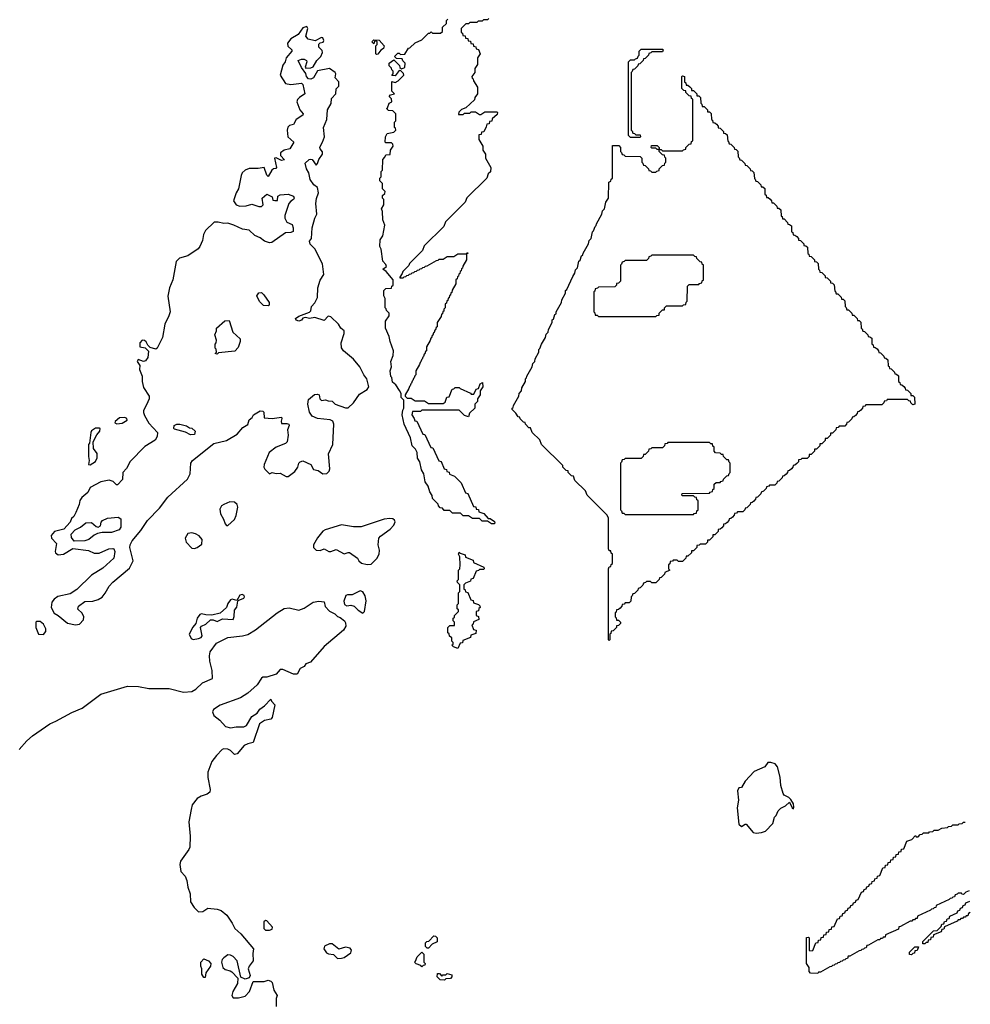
# Model space of a CAD drawing. Extents: x 2106670 to 2323771, y 35271 to 224896.
# Tile 350 of 419: x 2315618 to 2322726, y 125569 to 132930. Entities that reach past the tile are written whole.
import ezdxf

# ---------------------------------------------------------------- set-up
doc = ezdxf.new("R2010")
doc.units = 0

msp = doc.modelspace()

# ---------------------------------------------------------------- linework, layer by layer
at = {"layer": '0CON20XD'}
for points in [[(2319125, 132940), (2319115, 132930), (2319085, 132930), (2319075, 132920), (2319045, 132920), (2319035, 132910), (2318985, 132910), (2318975, 132900), (2318955, 132900), (2318920, 132865), (2318920, 132835), (2318928.3, 132828.3), (2318931.7, 132811.7), (2318948.3, 132808.3), (2318951.7, 132791.7), (2318968.3, 132788.3), (2318971.7, 132771.7), (2318988.3, 132768.3), (2318991.7, 132751.7), (2319008.3, 132748.3), (2319011.7, 132731.7), (2319028.3, 132728.3), (2319031.7, 132711.7), (2319048.3, 132708.3), (2319060, 132675), (2319040, 132645), (2319040, 132595), (2319020, 132565), (2319020, 132535), (2319000, 132505), (2319001.7, 132491.7), (2319008.3, 132488.3), (2319011.7, 132471.7), (2319040, 132425), (2319040, 132375), (2319021.7, 132348.3), (2319018.3, 132331.7), (2318955, 132270), (2318921.7, 132258.3), (2318901.7, 132238.3), (2318900, 132220), (2318935, 132220), (2318945, 132230), (2318985, 132230), (2318995, 132240), (2319025, 132240), (2319055, 132220), (2319065, 132220), (2319095, 132240), (2319185, 132240), (2319190, 132235), (2319188.3, 132221.7), (2319151.7, 132188.3), (2319148.3, 132171.7), (2319131.7, 132168.3), (2319128.3, 132151.7), (2319111.7, 132148.3), (2319105, 132130), (2319088.3, 132091.7), (2319071.7, 132088.3), (2319068.3, 132071.7), (2319051.7, 132068.3), (2319050, 132035), (2319080, 131985), (2319080, 131955), (2319100, 131925), (2319100, 131895), (2319140, 131825), (2319138.3, 131791.7), (2319121.7, 131778.3), (2319110, 131745), (2318961.7, 131598.3), (2318950, 131565), (2318801.7, 131418.3), (2318790, 131385), (2318641.7, 131238.3), (2318630, 131205), (2318531.7, 131108.3), (2318528.3, 131091.7), (2318481.7, 131048.3), (2318478.3, 131031.7), (2318460, 131005), (2318460, 131000), (2318485, 131000), (2318491.7, 131008.3), (2318505, 131010), (2318511.7, 131018.3), (2318525, 131020), (2318531.7, 131028.3), (2318545, 131030), (2318551.7, 131038.3), (2318565, 131040), (2318571.7, 131048.3), (2318585, 131050), (2318591.7, 131058.3), (2318605, 131060), (2318611.7, 131068.3), (2318625, 131070), (2318631.7, 131078.3), (2318645, 131080), (2318651.7, 131088.3), (2318665, 131090), (2318735, 131130), (2318748.3, 131131.7), (2318755, 131140), (2318785, 131140), (2318815, 131160), (2318865, 131160), (2318895, 131180), (2318960, 131180), (2318961.7, 131188.3), (2318968.3, 131188.3), (2318968.3, 131181.7), (2318960, 131180), (2318960, 131135), (2318931.7, 131088.3), (2318928.3, 131071.7), (2318921.7, 131068.3), (2318918.3, 131051.7), (2318911.7, 131048.3), (2318908.3, 131031.7), (2318901.7, 131028.3), (2318898.3, 131011.7), (2318891.7, 131008.3), (2318888.3, 130991.7), (2318880, 130985), (2318880, 130955), (2318851.7, 130908.3), (2318848.3, 130891.7), (2318841.7, 130888.3), (2318838.3, 130871.7), (2318831.7, 130868.3), (2318828.3, 130851.7), (2318821.7, 130848.3), (2318818.3, 130831.7), (2318811.7, 130828.3), (2318808.3, 130811.7), (2318800, 130805), (2318800, 130775), (2318790, 130765), (2318788.3, 130751.7), (2318781.7, 130748.3), (2318778.3, 130731.7), (2318771.7, 130728.3), (2318768.3, 130711.7), (2318740, 130665), (2318740, 130635), (2318731.7, 130628.3), (2318728.3, 130611.7), (2318721.7, 130608.3), (2318718.3, 130591.7), (2318711.7, 130588.3), (2318708.3, 130571.7), (2318701.7, 130568.3), (2318698.3, 130551.7), (2318691.7, 130548.3), (2318688.3, 130531.7), (2318660, 130485), (2318660, 130455), (2318651.7, 130448.3), (2318648.3, 130431.7), (2318641.7, 130428.3), (2318638.3, 130411.7), (2318631.7, 130408.3), (2318628.3, 130391.7), (2318621.7, 130388.3), (2318618.3, 130371.7), (2318611.7, 130368.3), (2318608.3, 130351.7), (2318580, 130305), (2318580, 130275), (2318571.7, 130268.3), (2318568.3, 130251.7), (2318561.7, 130248.3), (2318558.3, 130231.7), (2318551.7, 130228.3), (2318548.3, 130211.7), (2318541.7, 130208.3), (2318538.3, 130191.7), (2318531.7, 130188.3), (2318528.3, 130171.7), (2318500, 130125), (2318500, 130115), (2318515, 130100), (2318545, 130100), (2318575, 130080), (2318645, 130080), (2318675, 130060), (2318785, 130060), (2318798.3, 130071.7), (2318811.7, 130108.3), (2318828.3, 130111.7), (2318851.7, 130168.3), (2318865, 130170), (2318875, 130180), (2318905, 130180), (2318911.7, 130171.7), (2318988.3, 130138.3), (2318995, 130130), (2319015, 130130), (2319031.7, 130168.3), (2319048.3, 130171.7), (2319061.7, 130208.3), (2319078.3, 130218.3), (2319080, 130185), (2319060, 130155), (2319060, 130125), (2319040, 130095), (2319040, 130075), (2319020, 130055), (2319020, 130025), (2318981.7, 129988.3), (2318975, 129960), (2318945, 129970), (2318905, 130010), (2318625, 130010), (2318615, 130000), (2318555, 130000), (2318550, 129975), (2318568.3, 129948.3), (2318571.7, 129931.7), (2318588.3, 129928.3), (2318631.7, 129831.7), (2318648.3, 129828.3), (2318691.7, 129731.7), (2318708.3, 129728.3), (2318751.7, 129631.7), (2318768.3, 129628.3), (2318791.7, 129571.7), (2318808.3, 129568.3), (2318811.7, 129551.7), (2318828.3, 129548.3), (2318831.7, 129531.7), (2318868.3, 129518.3), (2318918.3, 129468.3), (2318951.7, 129391.7), (2318968.3, 129388.3), (2319011.7, 129291.7), (2319028.3, 129288.3), (2319031.7, 129271.7), (2319048.3, 129268.3), (2319051.7, 129251.7), (2319088.3, 129238.3), (2319121.7, 129201.7), (2319135, 129200), (2319168.3, 129178.3), (2319170, 129165), (2319165, 129160)], [(2316035, 128406.7), (2316065, 128411.2), (2316095, 128442.5), (2316098.8, 128465), (2316085, 128492.5), (2316053.9, 128523.9), (2316057.5, 128545), (2316105, 128580), (2316165, 128583.8), (2316205, 128596.2), (2316235, 128613.3), (2316258.3, 128641.7), (2316286.7, 128695), (2316314.3, 128725.7), (2316440.3, 128829.7), (2316466.7, 128885), (2316441.2, 128985), (2316443.8, 129005), (2316458.8, 129035), (2316525, 129111.2), (2316574.2, 129185), (2316662.4, 129277.6), (2316725, 129360), (2316874, 129495), (2316892.5, 129535), (2316896.7, 129615), (2316910, 129635), (2317069.3, 129760.7), (2317163.6, 129783.6), (2317245, 129832.5), (2317287.6, 129882.4), (2317325, 129904.2), (2317335, 129938), (2317355.8, 129955), (2317365.8, 129975), (2317415, 130006.2), (2317435, 130004.2), (2317444.2, 129995), (2317445, 129954.2), (2317505, 129947.5), (2317575, 129958.1), (2317579.4, 129949.4), (2317572.5, 129927.5), (2317575, 129912), (2317615, 129911.8), (2317630, 129905), (2317633.3, 129895), (2317621.4, 129865), (2317625.8, 129825), (2317617.4, 129775), (2317605, 129760.4), (2317535.4, 129734.5), (2317484.4, 129695.6), (2317446.9, 129605), (2317444.2, 129585), (2317450, 129570), (2317485, 129534.5), (2317505, 129545.7), (2317535, 129536.2), (2317565, 129540), (2317610.8, 129515), (2317625.8, 129514.2), (2317675, 129551.4), (2317696.9, 129585), (2317705.7, 129615), (2317715, 129625.6), (2317735, 129632.7), (2317795, 129604.4), (2317815, 129567.5), (2317850.5, 129560.5), (2317886, 129536), (2317915, 129537.5), (2317932.2, 129555), (2317937.7, 129572.3), (2317928, 129685), (2317959.1, 129755), (2317966.2, 129906.2), (2317958.5, 129928.5), (2317939.6, 129939.6), (2317845, 129947.8), (2317804.4, 129965), (2317784.6, 129995), (2317773.5, 130055), (2317778.8, 130091.2), (2317821.7, 130128.3), (2317845, 130130.6), (2317856.2, 130125), (2317862, 130095), (2317875, 130084.2), (2317905, 130087.5), (2317925, 130079.4), (2317955, 130077.5), (2317976.7, 130056.7), (2318055, 130028.9), (2318075, 130029.2), (2318115, 130066.2), (2318159.7, 130130.3), (2318215, 130165.4), (2318228.1, 130185), (2318213, 130245), (2318190.7, 130275), (2318162.3, 130335), (2318115, 130391.5), (2318039.2, 130455), (2318025, 130477.5), (2318022.9, 130515), (2318044.2, 130585), (2318044.1, 130604.1), (2318020, 130625), (2318002.5, 130655), (2317945, 130707.5), (2317925, 130712.5), (2317895, 130682), (2317825, 130703.3), (2317785, 130696.7), (2317755, 130703.3), (2317735, 130697.5), (2317725, 130683.8), (2317705, 130676.2), (2317685, 130682.5), (2317680, 130695), (2317705, 130713.3), (2317785, 130743.3), (2317796, 130754), (2317801.2, 130785), (2317825.7, 130814.3), (2317845.7, 130854.3), (2317846.2, 130925), (2317865, 130982.5), (2317891.2, 131025), (2317883.5, 131105), (2317825, 131216.2), (2317791.3, 131251.3), (2317784.2, 131275), (2317800, 131295), (2317804.3, 131375), (2317824.4, 131445), (2317840, 131475), (2317833.5, 131556.5), (2317837.3, 131592.7), (2317853.3, 131635), (2317845.7, 131675), (2317816.7, 131695), (2317790, 131735), (2317780, 131785), (2317762.5, 131815), (2317752, 131858), (2317783.8, 131885), (2317795, 131887.1), (2317805, 131883.8), (2317835, 131842), (2317845, 131854.2), (2317854.5, 131885.5), (2317881.5, 131925), (2317882.2, 131942.2), (2317864.5, 131965), (2317861.8, 131978.2), (2317883.3, 132015), (2317896, 132054), (2317890.8, 132125), (2317915.4, 132184.7), (2317920, 132255), (2317946.4, 132303.6), (2317948.7, 132341.3), (2317981.9, 132375), (2317985, 132412.5), (2318005, 132433.3), (2318005.5, 132455), (2318003.8, 132465), (2317977.5, 132495), (2317982.5, 132525), (2317976.7, 132535), (2317935, 132566.2), (2317845, 132547.5), (2317815.5, 132494.4), (2317795, 132485.8), (2317778.8, 132488.8), (2317763.3, 132505), (2317757.7, 132527.7), (2317725, 132572.5), (2317700, 132625), (2317724.5, 132635.6), (2317745, 132634.4), (2317762, 132625), (2317765.8, 132614.2), (2317753.3, 132575), (2317758.3, 132568.3), (2317795, 132570), (2317813, 132577), (2317840.8, 132625), (2317868.8, 132655), (2317882, 132685), (2317878.8, 132698.8), (2317854.3, 132724.3), (2317854.2, 132745.8), (2317864, 132756), (2317887.1, 132762.9), (2317892, 132775), (2317885, 132793.3), (2317876, 132796), (2317827.1, 132772.9), (2317774.4, 132784.4), (2317757.7, 132807.7), (2317772, 132865), (2317765, 132880), (2317735, 132868), (2317700, 132820), (2317645, 132787.5), (2317620.6, 132755), (2317623.2, 132733.2), (2317652.5, 132705), (2317652.5, 132695), (2317610, 132645), (2317602.5, 132615), (2317585, 132590), (2317566.7, 132515), (2317605, 132453.3), (2317645, 132446.2), (2317725, 132456.2), (2317736.1, 132446.1), (2317750, 132375), (2317710.4, 132349.5), (2317695, 132332.5), (2317690, 132315), (2317713.1, 132255), (2317738, 132225), (2317736, 132215), (2317684.2, 132185), (2317665, 132146), (2317635, 132138.8), (2317624.3, 132125.7), (2317617.5, 132105), (2317624, 132054), (2317667.5, 132015), (2317638.8, 131965), (2317595, 131954.6), (2317568.9, 131935), (2317569.2, 131915), (2317598.3, 131881.7), (2317575, 131877.5), (2317535, 131896.7), (2317523.3, 131895), (2317537.5, 131825), (2317532.5, 131817.5), (2317515.8, 131814.2), (2317502.5, 131805), (2317475, 131756.7), (2317465, 131766.7), (2317445, 131826.2), (2317402.3, 131817.7), (2317335, 131818), (2317304.2, 131805.8), (2317282.5, 131785), (2317273.6, 131766.4), (2317253.8, 131665), (2317236.7, 131635), (2317217.5, 131575), (2317237, 131547), (2317265, 131536.7), (2317310.7, 131539.3), (2317355, 131551.2), (2317405, 131533.3), (2317425, 131533.3), (2317438.8, 131545), (2317431.9, 131595), (2317465, 131625.6), (2317505.4, 131605.4), (2317511.9, 131581.9), (2317525, 131577.1), (2317545, 131578.8), (2317548.7, 131611.3), (2317565, 131620.5), (2317625, 131625.6), (2317665, 131610), (2317670, 131595), (2317666.2, 131585), (2317645, 131572.5), (2317631.1, 131555), (2317600, 131465), (2317600, 131445), (2317615, 131417.5), (2317655, 131400), (2317662.9, 131375), (2317662.3, 131347.7), (2317645, 131338), (2317605, 131336.7), (2317503.3, 131265), (2317485, 131261.9), (2317447.5, 131275), (2317415, 131298.8), (2317375.9, 131315.9), (2317335, 131356.7), (2317283.6, 131363.6), (2317220, 131395), (2317175, 131410), (2317145, 131406.7), (2317103, 131417), (2317073, 131417), (2317006.7, 131355), (2316993.3, 131325), (2316985, 131280), (2316966.1, 131233.9), (2316953, 131217), (2316876.1, 131163.9), (2316813, 131147), (2316788.3, 131121.7), (2316762, 130985), (2316738.8, 130925), (2316726.4, 130863.6), (2316742.5, 130745), (2316734, 130715), (2316702.5, 130655), (2316685.9, 130554.1), (2316646.1, 130473.9), (2316635, 130467.5), (2316595, 130480), (2316577, 130497), (2316565, 130522.5), (2316551.7, 130531.7), (2316535, 130534), (2316516, 130515), (2316517.5, 130485), (2316557, 130477), (2316581.7, 130451.7), (2316577.5, 130405), (2316559.3, 130380.7), (2316543.6, 130373.6), (2316505, 130390.8), (2316496, 130375), (2316517.5, 130345), (2316513.9, 130313.9), (2316533.3, 130265), (2316533.8, 130225), (2316545, 130180), (2316586.7, 130115), (2316586.2, 130095), (2316575.8, 130074.2), (2316543.8, 130005), (2316543.9, 129993.9), (2316550.4, 129970.5), (2316582.7, 129912.7), (2316647.5, 129845), (2316646.2, 129815), (2316632.3, 129787.7), (2316555, 129738.8), (2316445, 129626.7), (2316416.1, 129573.9), (2316390, 129545), (2316387, 129493), (2316348.3, 129451.7), (2316341.7, 129451.7), (2316318.3, 129478.3), (2316287, 129487), (2316224.1, 129475.9), (2316146.1, 129433.9), (2316127.5, 129395), (2316082.3, 129357.7), (2316066.7, 129335), (2316062.5, 129305), (2316037.5, 129245), (2316023, 129217), (2316005, 129200), (2315996.4, 129173.6), (2315948.3, 129121.7), (2315877.5, 129105), (2315853.3, 129075), (2315856.7, 129055), (2315892.5, 129015), (2315883.3, 128955), (2315886.7, 128945), (2315905, 128930), (2315945, 128934.3), (2316015, 128976.2), (2316131.7, 128961.7), (2316175, 128942.5), (2316212, 128942), (2316285, 128973.8), (2316315, 128977.5), (2316323, 128973), (2316330, 128955), (2316323.3, 128905), (2316240.3, 128829.7), (2316155, 128777.5), (2316045, 128670), (2315995, 128638), (2315903.2, 128616.8), (2315875, 128598), (2315858, 128575), (2315853.3, 128535), (2315875, 128492.5), (2315905.7, 128475.7), (2315975, 128417.5), (2316035, 128406.7)], [(2319165, 129160), (2319145, 129160), (2319115, 129180), (2319075, 129180), (2319055, 129200), (2319005, 129200), (2318975, 129220), (2318935, 129220), (2318915, 129240), (2318855, 129240), (2318835, 129260), (2318791.7, 129261.7), (2318778.3, 129278.3), (2318761.7, 129281.7), (2318750, 129295), (2318748.3, 129308.3), (2318705, 129350), (2318701.7, 129371.7), (2318685, 129400), (2318672.5, 129442.5), (2318650, 129475), (2318640, 129535), (2318622.5, 129565), (2318610, 129625), (2318593, 129653), (2318590, 129695), (2318578.3, 129718.3), (2318552.5, 129745), (2318540, 129805), (2318493.8, 129905), (2318477.5, 129975), (2318481.7, 130011.7), (2318490, 130025), (2318490, 130085), (2318470, 130105), (2318470, 130135), (2318458.3, 130158.3), (2318430, 130200), (2318405, 130220), (2318400, 130255), (2318393.6, 130263.6), (2318387.5, 130305), (2318397.5, 130335), (2318393.8, 130375), (2318411.7, 130418.3), (2318412.5, 130455), (2318387.5, 130525), (2318381.7, 130561.7), (2318352.5, 130625), (2318352.5, 130675), (2318380, 130715), (2318380, 130735), (2318360, 130755), (2318358.3, 130768.3), (2318350, 130775), (2318350, 130845), (2318340, 130865), (2318340, 130905), (2318355, 130920), (2318398.3, 130921.7), (2318401.7, 130938.3), (2318410, 130945), (2318410, 130985), (2318358.3, 131048.3), (2318332.5, 131065), (2318360, 131085), (2318355, 131100), (2318332.5, 131125), (2318320, 131215), (2318310, 131235), (2318312.5, 131285), (2318332.5, 131315), (2318347.5, 131395), (2318333.3, 131435), (2318330, 131495), (2318322.5, 131515), (2318340, 131545), (2318340, 131585), (2318330, 131595), (2318330, 131615), (2318348.3, 131631.7), (2318350, 131645), (2318330, 131665), (2318330, 131705), (2318310, 131725), (2318310, 131745), (2318320, 131755), (2318320, 131795), (2318330, 131805), (2318332.5, 131885), (2318348.3, 131901.7), (2318355, 131920), (2318388.3, 131921.7), (2318390, 131955), (2318410, 131985), (2318408.3, 131998.3), (2318398.3, 132008.3), (2318355, 132010), (2318350, 132015), (2318352.5, 132055), (2318365, 132080), (2318415, 132090), (2318430, 132105), (2318428.3, 132118.3), (2318420, 132125), (2318420, 132165), (2318430, 132175), (2318430, 132225), (2318408.3, 132248.3), (2318375, 132250), (2318360, 132265), (2318368.3, 132271.7), (2318380, 132305), (2318400, 132315), (2318398.3, 132338.3), (2318380, 132355), (2318391.7, 132368.3), (2318420, 132375), (2318400, 132395), (2318401.7, 132468.3), (2318425, 132460), (2318448.3, 132471.7), (2318490, 132515), (2318488.3, 132528.3), (2318468.3, 132548.3), (2318455, 132550), (2318425, 132510), (2318401.7, 132511.7), (2318410, 132525), (2318410, 132545), (2318400, 132555), (2318398.3, 132568.3), (2318380, 132585), (2318380, 132605), (2318415, 132630), (2318458.3, 132588.3), (2318461.7, 132571.7), (2318471.7, 132561.7), (2318498.3, 132571.7), (2318500, 132605), (2318481.7, 132621.7), (2318478.3, 132638.3), (2318435, 132640), (2318420, 132655), (2318445, 132680), (2318455, 132680), (2318465, 132670), (2318498.3, 132671.7), (2318525, 132717.5), (2318535, 132720), (2318575, 132757.5), (2318625, 132780), (2318675, 132830), (2318685, 132830), (2318695, 132840), (2318705, 132830), (2318765, 132830), (2318778.3, 132841.7), (2318780, 132875), (2318808.3, 132901.7), (2318810, 132925), (2318820, 132935)], [(2318285, 132670), (2318280, 132675), (2318280, 132735), (2318290, 132745), (2318290, 132765), (2318285, 132770), (2318271.7, 132768.3), (2318265, 132750), (2318250, 132765), (2318265, 132780), (2318305, 132777.5), (2318343.3, 132735), (2318337.5, 132715), (2318317.5, 132702.5), (2318295, 132672.5), (2318285, 132670)], [(2320255, 132050), (2320185, 132050), (2320170, 132065), (2320170, 132615), (2320185, 132630), (2320215, 132630), (2320221.7, 132638.3), (2320238.3, 132641.7), (2320241.7, 132658.3), (2320250, 132665), (2320250, 132695), (2320265, 132710), (2320425, 132710), (2320430, 132705), (2320425, 132690), (2320345, 132690), (2320338.3, 132681.7), (2320321.7, 132678.3), (2320320, 132665), (2320308.3, 132651.7), (2320295, 132640), (2320281.7, 132638.3), (2320280, 132625), (2320268.3, 132611.7), (2320255, 132600), (2320241.7, 132598.3), (2320240, 132585), (2320215, 132560), (2320201.7, 132558.3), (2320198.3, 132541.7), (2320190, 132535), (2320190, 132105), (2320198.3, 132098.3), (2320201.7, 132081.7), (2320215, 132080), (2320225, 132070), (2320258.3, 132068.3), (2320260, 132055), (2320255, 132050)], [(2320025, 128290), (2320020, 128295), (2320020, 128825), (2320025, 128840), (2320038.3, 128841.7), (2320041.7, 128858.3), (2320050, 128865), (2320050, 128935), (2320041.7, 128941.7), (2320038.3, 128958.3), (2320025, 128960), (2320020, 128975), (2320020, 129205), (2320008.3, 129228.3), (2319860, 129375), (2319848.3, 129408.3), (2319770, 129485), (2319758.3, 129518.3), (2319745, 129520), (2319720, 129545), (2319718.3, 129558.3), (2319705, 129560), (2319680, 129585), (2319678.3, 129598.3), (2319520, 129755), (2319508.3, 129788.3), (2319450, 129845), (2319438.3, 129878.3), (2319425, 129880), (2319400, 129905), (2319398.3, 129918.3), (2319385, 129920), (2319360, 129945), (2319358.3, 129958.3), (2319345, 129960), (2319328.3, 129988.3), (2319300, 130015), (2319300, 130025), (2319308.3, 130031.7), (2319310, 130045), (2319350, 130115), (2319352.5, 130135), (2319370, 130155), (2319373, 130177), (2319400, 130225), (2319400, 130245), (2319408.3, 130251.7), (2319410, 130265), (2319450, 130335), (2319455, 130360), (2319470, 130375), (2319472.5, 130395), (2319500, 130445), (2319500, 130465), (2319508.3, 130471.7), (2319520, 130505), (2319550, 130555), (2319555, 130580), (2319570, 130595), (2319572.5, 130615), (2319600, 130665), (2319600, 130685), (2319608.3, 130691.7), (2319620, 130725), (2319628.3, 130731.7), (2319630, 130745), (2319670, 130815), (2319672.5, 130835), (2319700, 130885), (2319700, 130905), (2319708.3, 130911.7), (2319755, 131010), (2319770, 131035), (2319775, 131060), (2319790, 131075), (2319800, 131125), (2319808.3, 131131.7), (2319820, 131165), (2319828.3, 131171.7), (2319830, 131185), (2319870, 131255), (2319875, 131280), (2319890, 131295), (2319900, 131345), (2319908.3, 131351.7), (2319920, 131385), (2319928.3, 131391.7), (2319930, 131405), (2319970, 131475), (2319975, 131500), (2319990, 131515), (2320000, 131565), (2320020, 131595), (2320022.5, 131715), (2320038.3, 131721.7), (2320041.7, 131738.3), (2320050, 131745), (2320051.7, 131988.3), (2320098.3, 131988.3), (2320110, 131975), (2320110, 131945), (2320118.3, 131938.3), (2320121.7, 131921.7), (2320135, 131920), (2320145, 131910), (2320258.3, 131908.3), (2320270, 131895), (2320270, 131865), (2320278.3, 131858.3), (2320281.7, 131841.7), (2320295, 131840), (2320308.3, 131828.3), (2320320, 131815), (2320321.7, 131801.7), (2320335, 131800), (2320345, 131790), (2320375, 131790), (2320381.7, 131798.3), (2320398.3, 131801.7), (2320400, 131815), (2320425, 131840), (2320438.3, 131841.7), (2320441.7, 131858.3), (2320450, 131865), (2320450, 131895), (2320441.7, 131901.7), (2320438.3, 131918.3), (2320425, 131920), (2320400, 131945), (2320400, 131960), (2320385, 131960), (2320375, 131970), (2320345, 131970), (2320340, 131975), (2320341.7, 131988.3), (2320385, 131990), (2320400, 131975), (2320400, 131960), (2320415, 131960), (2320425, 131950), (2320575, 131950), (2320581.7, 131958.3), (2320598.3, 131961.7), (2320600, 131975), (2320625, 132000), (2320638.3, 132001.7), (2320641.7, 132018.3), (2320650, 132025), (2320650, 132335), (2320641.7, 132341.7), (2320638.3, 132358.3), (2320625, 132360), (2320600, 132385), (2320598.3, 132398.3), (2320585, 132400), (2320570, 132415), (2320570, 132505), (2320575, 132510), (2320590, 132505), (2320590, 132465), (2320598.3, 132458.3), (2320601.7, 132441.7), (2320615, 132440), (2320628.3, 132428.3), (2320640, 132415), (2320641.7, 132401.7), (2320655, 132400), (2320680, 132375), (2320681.7, 132361.7), (2320695, 132360), (2320708.3, 132348.3), (2320710, 132305), (2320718.3, 132298.3), (2320721.7, 132281.7), (2320735, 132280), (2320760, 132255), (2320761.7, 132241.7), (2320775, 132240), (2320788.3, 132228.3), (2320790, 132185), (2320798.3, 132178.3), (2320801.7, 132161.7), (2320815, 132160), (2320828.3, 132148.3), (2320840, 132135), (2320841.7, 132121.7), (2320855, 132120), (2320880, 132095), (2320881.7, 132081.7), (2320895, 132080), (2320908.3, 132068.3), (2320911.7, 132021.7), (2320918.3, 132018.3), (2320921.7, 132001.7), (2320935, 132000), (2320960, 131975), (2320961.7, 131961.7), (2320975, 131960), (2320988.3, 131948.3), (2320990, 131905), (2320998.3, 131898.3), (2321001.7, 131881.7), (2321015, 131880), (2321028.3, 131868.3), (2321040, 131855), (2321041.7, 131841.7), (2321055, 131840), (2321080, 131815), (2321081.7, 131801.7), (2321095, 131800), (2321108.3, 131788.3), (2321111.7, 131741.7), (2321118.3, 131738.3), (2321121.7, 131721.7), (2321135, 131720), (2321160, 131695), (2321161.7, 131681.7), (2321175, 131680), (2321188.3, 131668.3), (2321190, 131625), (2321198.3, 131618.3), (2321201.7, 131601.7), (2321215, 131600), (2321228.3, 131588.3), (2321240, 131575), (2321241.7, 131561.7), (2321255, 131560), (2321280, 131535), (2321281.7, 131521.7), (2321295, 131520), (2321308.3, 131508.3), (2321311.7, 131461.7), (2321318.3, 131458.3), (2321321.7, 131441.7), (2321335, 131440), (2321360, 131415), (2321361.7, 131401.7), (2321375, 131400), (2321388.3, 131388.3), (2321390, 131345), (2321398.3, 131338.3), (2321401.7, 131321.7), (2321415, 131320), (2321428.3, 131308.3), (2321440, 131295), (2321441.7, 131281.7), (2321455, 131280), (2321480, 131255), (2321481.7, 131241.7), (2321495, 131240), (2321508.3, 131228.3), (2321511.7, 131181.7), (2321518.3, 131178.3), (2321521.7, 131161.7), (2321535, 131160), (2321560, 131135), (2321561.7, 131121.7), (2321575, 131120), (2321588.3, 131108.3), (2321590, 131065), (2321598.3, 131058.3), (2321601.7, 131041.7), (2321615, 131040), (2321628.3, 131028.3), (2321640, 131015), (2321641.7, 131001.7), (2321655, 131000), (2321680, 130975), (2321681.7, 130961.7), (2321695, 130960), (2321708.3, 130948.3), (2321711.7, 130901.7), (2321718.3, 130898.3), (2321721.7, 130881.7), (2321735, 130880), (2321760, 130855), (2321761.7, 130841.7), (2321775, 130840), (2321788.3, 130828.3), (2321790, 130785), (2321798.3, 130778.3), (2321801.7, 130761.7), (2321815, 130760), (2321828.3, 130748.3), (2321840, 130735), (2321841.7, 130721.7), (2321855, 130720), (2321880, 130695), (2321881.7, 130681.7), (2321895, 130680), (2321908.3, 130668.3), (2321910, 130625), (2321918.3, 130618.3), (2321921.7, 130601.7), (2321935, 130600), (2321960, 130575), (2321961.7, 130561.7), (2321975, 130560), (2321988.3, 130548.3), (2321990, 130505), (2321998.3, 130498.3), (2322001.7, 130481.7), (2322015, 130480), (2322028.3, 130468.3), (2322040, 130455), (2322041.7, 130441.7), (2322055, 130440), (2322080, 130415), (2322081.7, 130401.7), (2322095, 130400), (2322108.3, 130388.3), (2322111.7, 130341.7), (2322118.3, 130338.3), (2322121.7, 130321.7), (2322135, 130320), (2322160, 130295), (2322161.7, 130281.7), (2322175, 130280), (2322188.3, 130268.3), (2322190, 130225), (2322198.3, 130218.3), (2322201.7, 130201.7), (2322215, 130200), (2322228.3, 130188.3), (2322240, 130175), (2322241.7, 130161.7), (2322255, 130160), (2322280, 130135), (2322281.7, 130121.7), (2322295, 130120), (2322308.3, 130108.3), (2322310, 130055), (2322295, 130050), (2322280, 130065), (2322278.3, 130078.3), (2322265, 130080), (2322255, 130090), (2322105, 130090), (2322098.3, 130081.7), (2322081.7, 130078.3), (2322080, 130065), (2322065, 130050), (2321945, 130050), (2321938.3, 130041.7), (2321921.7, 130038.3), (2321920, 130025), (2321908.3, 130011.7), (2321895, 130000), (2321881.7, 129998.3), (2321880, 129985), (2321868.3, 129971.7), (2321855, 129960), (2321841.7, 129958.3), (2321840, 129945), (2321815, 129920), (2321801.7, 129918.3), (2321800, 129905), (2321788.3, 129891.7), (2321745, 129890), (2321738.3, 129881.7), (2321721.7, 129878.3), (2321720, 129865), (2321708.3, 129851.7), (2321695, 129840), (2321681.7, 129838.3), (2321680, 129825), (2321668.3, 129811.7), (2321655, 129800), (2321641.7, 129798.3), (2321640, 129785), (2321628.3, 129771.7), (2321615, 129760), (2321601.7, 129758.3), (2321600, 129745), (2321588.3, 129731.7), (2321575, 129720), (2321561.7, 129718.3), (2321560, 129705), (2321535, 129680), (2321521.7, 129678.3), (2321520, 129665), (2321505, 129650), (2321465, 129650), (2321458.3, 129641.7), (2321441.7, 129638.3), (2321440, 129625), (2321428.3, 129611.7), (2321415, 129600), (2321401.7, 129598.3), (2321400, 129585), (2321388.3, 129571.7), (2321375, 129560), (2321361.7, 129558.3), (2321360, 129545), (2321348.3, 129531.7), (2321335, 129520), (2321321.7, 129518.3), (2321320, 129505), (2321295, 129480), (2321281.7, 129478.3), (2321280, 129465), (2321265, 129450), (2321225, 129450), (2321218.3, 129441.7), (2321201.7, 129438.3), (2321200, 129425), (2321180, 129405)], [(2320375, 130710), (2320381.7, 130718.3), (2320398.3, 130721.7), (2320400, 130735), (2320425, 130760), (2320438.3, 130761.7), (2320440, 130775), (2320455, 130790), (2320575, 130790), (2320581.7, 130798.3), (2320598.3, 130801.7), (2320601.7, 130818.3), (2320610, 130825), (2320611.7, 130938.3), (2320625, 130950), (2320695, 130950), (2320701.7, 130958.3), (2320718.3, 130961.7), (2320721.7, 130978.3), (2320730, 130985), (2320730, 131095), (2320721.7, 131101.7), (2320718.3, 131118.3), (2320705, 131120), (2320680, 131145), (2320678.3, 131158.3), (2320665, 131160), (2320655, 131170), (2320345, 131170), (2320338.3, 131161.7), (2320321.7, 131158.3), (2320320, 131145), (2320305, 131130), (2320145, 131130), (2320138.3, 131121.7), (2320121.7, 131118.3), (2320118.3, 131101.7), (2320110, 131095), (2320110, 130975), (2320095, 130960), (2320081.7, 130958.3), (2320080, 130945), (2320068.3, 130931.7), (2319945, 130930), (2319938.3, 130921.7), (2319921.7, 130918.3), (2319918.3, 130901.7), (2319910, 130895), (2319910, 130745), (2319918.3, 130738.3), (2319921.7, 130721.7), (2319935, 130720), (2319945, 130710), (2320375, 130710)], [(2317475, 130790), (2317442.1, 130792.1), (2317412.4, 130822.4), (2317391.5, 130865), (2317405, 130888.6), (2317425, 130890), (2317444.3, 130874.3), (2317482.5, 130815), (2317484, 130796), (2317475, 130790)], [(2317095, 130430), (2317080, 130435), (2317090, 130445), (2317087, 130467), (2317080, 130475), (2317080, 130505), (2317087, 130513), (2317090, 130535), (2317077.5, 130575), (2317090, 130605), (2317090, 130625), (2317151.7, 130678.3), (2317185, 130680), (2317212.5, 130595), (2317267.5, 130545), (2317267.5, 130525), (2317251.7, 130478.3), (2317227, 130453), (2317105, 130440), (2317095, 130430)], [(2316345, 129907.5), (2316385, 129913.3), (2316422.5, 129935), (2316419.3, 129949.3), (2316405, 129956.2), (2316365, 129953.3), (2316332.5, 129925), (2316330, 129915), (2316345, 129907.5)], [(2316145, 129602.5), (2316183.9, 129626.1), (2316198.6, 129655), (2316197.9, 129687.9), (2316170, 129725), (2316167.5, 129775), (2316193.8, 129826.2), (2316217.5, 129855), (2316220, 129875), (2316215, 129877.5), (2316185, 129876.7), (2316155, 129857.5), (2316150, 129845), (2316140, 129765), (2316133.3, 129755), (2316132, 129665), (2316137.5, 129635), (2316132.5, 129605), (2316145, 129602.5)], [(2316895, 129827.5), (2316857, 129847), (2316775, 129870), (2316770, 129875), (2316772.5, 129895), (2316793.6, 129906.4), (2316815, 129906.7), (2316865, 129892.5), (2316888.3, 129878.3), (2316905, 129877.5), (2316930, 129855), (2316925, 129830), (2316895, 129827.5)], [(2320655, 129230), (2320661.7, 129238.3), (2320678.3, 129241.7), (2320681.7, 129258.3), (2320690, 129265), (2320690, 129335), (2320681.7, 129341.7), (2320678.3, 129358.3), (2320665, 129360), (2320655, 129370), (2320575, 129370), (2320570, 129375), (2320571.7, 129388.3), (2320775, 129390), (2320781.7, 129398.3), (2320798.3, 129401.7), (2320801.7, 129418.3), (2320810, 129425), (2320811.7, 129458.3), (2320825, 129470), (2320855, 129470), (2320861.7, 129478.3), (2320878.3, 129481.7), (2320880, 129495), (2320905, 129520), (2320918.3, 129521.7), (2320921.7, 129538.3), (2320930, 129545), (2320930, 129615), (2320921.7, 129621.7), (2320918.3, 129638.3), (2320905, 129640), (2320891.7, 129651.7), (2320880, 129665), (2320878.3, 129678.3), (2320865, 129680), (2320855, 129690), (2320821.7, 129691.7), (2320810, 129705), (2320810, 129735), (2320801.7, 129741.7), (2320798.3, 129758.3), (2320785, 129760), (2320775, 129770), (2320465, 129770), (2320458.3, 129761.7), (2320441.7, 129758.3), (2320440, 129745), (2320425, 129730), (2320345, 129730), (2320338.3, 129721.7), (2320321.7, 129718.3), (2320320, 129705), (2320295, 129680), (2320281.7, 129678.3), (2320280, 129665), (2320265, 129650), (2320145, 129650), (2320138.3, 129641.7), (2320121.7, 129638.3), (2320118.3, 129621.7), (2320110, 129615), (2320110, 129265), (2320118.3, 129258.3), (2320121.7, 129241.7), (2320135, 129240), (2320145, 129230), (2320655, 129230)], [(2321180, 129405), (2321161.7, 129398.3), (2321160, 129385), (2321148.3, 129371.7), (2321135, 129360), (2321121.7, 129358.3), (2321120, 129345), (2321108.3, 129331.7), (2321095, 129320), (2321081.7, 129318.3), (2321080, 129305), (2321055, 129280), (2321041.7, 129278.3), (2321040, 129265), (2321025, 129250), (2320985, 129250), (2320978.3, 129241.7), (2320961.7, 129238.3), (2320960, 129225), (2320948.3, 129211.7), (2320935, 129200), (2320921.7, 129198.3), (2320920, 129185), (2320908.3, 129171.7), (2320895, 129160), (2320881.7, 129158.3), (2320880, 129145), (2320868.3, 129131.7), (2320855, 129120), (2320841.7, 129118.3), (2320840, 129105), (2320828.3, 129091.7), (2320815, 129080), (2320801.7, 129078.3), (2320800, 129065), (2320775, 129040), (2320761.7, 129038.3), (2320760, 129025), (2320745, 129010), (2320705, 129010), (2320698.3, 129001.7), (2320681.7, 128998.3), (2320680, 128985), (2320668.3, 128971.7), (2320655, 128960), (2320641.7, 128958.3), (2320640, 128945), (2320615, 128920), (2320601.7, 128918.3), (2320600, 128905), (2320575, 128880), (2320545, 128880), (2320535, 128890), (2320505, 128890), (2320498.3, 128881.7), (2320481.7, 128878.3), (2320478.3, 128861.7), (2320470, 128855), (2320470, 128825), (2320480, 128815), (2320441.7, 128798.3), (2320440, 128785), (2320415, 128760), (2320401.7, 128758.3), (2320400, 128745), (2320375, 128720), (2320345, 128720), (2320335, 128730), (2320305, 128730), (2320298.3, 128721.7), (2320281.7, 128718.3), (2320278.3, 128701.7), (2320258.3, 128681.7), (2320241.7, 128678.3), (2320240, 128665), (2320215, 128640), (2320201.7, 128638.3), (2320198.3, 128621.7), (2320190, 128615), (2320188.3, 128581.7), (2320175, 128570), (2320145, 128570), (2320138.3, 128561.7), (2320121.7, 128558.3), (2320120, 128545), (2320108.3, 128531.7), (2320095, 128520), (2320081.7, 128518.3), (2320078.3, 128501.7), (2320070, 128495), (2320070, 128465), (2320078.3, 128458.3), (2320081.7, 128441.7), (2320095, 128440), (2320110, 128425), (2320110, 128415), (2320095, 128400), (2320081.7, 128398.3), (2320080, 128385), (2320055, 128360), (2320041.7, 128358.3), (2320038.3, 128341.7), (2320030, 128335), (2320030, 128295), (2320025, 128290)], [(2317175, 129147.5), (2317225, 129193.3), (2317237, 129223), (2317250, 129285), (2317245, 129306.7), (2317225, 129322), (2317190, 129325), (2317145, 129306.7), (2317127.5, 129295), (2317115, 129270), (2317118.8, 129235), (2317143.3, 129195), (2317155, 129160), (2317165, 129147.5), (2317175, 129147.5)], [(2316025, 129032.5), (2316005, 129060), (2316002.5, 129085), (2316033.6, 129116.4), (2316073.6, 129136.4), (2316111.7, 129168.3), (2316155, 129170), (2316190, 129140), (2316205, 129135.8), (2316221.2, 129145), (2316226.4, 129173.6), (2316237.5, 129185), (2316275, 129203.3), (2316355, 129210), (2316375, 129197.5), (2316373.3, 129135), (2316362.5, 129115), (2316305, 129096.7), (2316235, 129096.7), (2316201.2, 129088.8), (2316175, 129076.2), (2316135, 129043.8), (2316105, 129033.8), (2316025, 129032.5)], [(2318215, 128856.9), (2318245, 128858.8), (2318287.3, 128902.7), (2318306.2, 128935), (2318308, 128965), (2318297.5, 129005), (2318304, 129055), (2318315, 129070), (2318387.9, 129122.1), (2318415, 129150), (2318425.9, 129175.9), (2318419.6, 129189.5), (2318407.3, 129197.3), (2318385, 129202), (2318343.2, 129196.8), (2318170.7, 129139.3), (2318115, 129138.2), (2318025, 129152.9), (2317902.6, 129117.4), (2317885, 129105.6), (2317844.1, 129055.9), (2317814.3, 129005), (2317815, 128983.8), (2317835, 128964), (2317865, 128962.9), (2317895, 128974.2), (2317930, 128955), (2317945, 128953.1), (2317985, 128968.5), (2318044.1, 128935.9), (2318075, 128947.8), (2318085, 128945.7), (2318143.8, 128905), (2318155, 128883.8), (2318175, 128867.5), (2318215, 128856.9)], [(2316925, 128976.7), (2316945, 128983.3), (2316980.7, 129009.3), (2316983.3, 129045), (2316960.3, 129070.3), (2316933.3, 129086.7), (2316905, 129094), (2316875, 129088.8), (2316856, 129055), (2316862, 129025), (2316905, 128980), (2316925, 128976.7)], [(2318895, 128230), (2318861.7, 128241.7), (2318850, 128255), (2318858.3, 128261.7), (2318860, 128275), (2318850, 128285), (2318848.3, 128308.3), (2318831.7, 128321.7), (2318828.3, 128338.3), (2318820, 128345), (2318820, 128385), (2318835, 128400), (2318868.3, 128401.7), (2318870, 128425), (2318860, 128435), (2318860, 128455), (2318868.3, 128461.7), (2318870, 128475), (2318900, 128505), (2318898.3, 128518.3), (2318890, 128525), (2318890, 128555), (2318900, 128565), (2318900, 128645), (2318910, 128655), (2318910, 128705), (2318891.7, 128721.7), (2318890, 128735), (2318900, 128745), (2318900, 128815), (2318910, 128825), (2318912.5, 128855), (2318910, 128915), (2318900, 128935), (2318905, 128950), (2318911.7, 128941.7), (2318948.3, 128928.3), (2318951.7, 128911.7), (2319008.3, 128888.3), (2319011.7, 128871.7), (2319088.3, 128838.3), (2319090, 128825), (2319085, 128820), (2319055, 128820), (2319048.3, 128811.7), (2319031.7, 128808.3), (2319008.3, 128751.7), (2318991.7, 128748.3), (2318988.3, 128731.7), (2318951.7, 128718.3), (2318940, 128705), (2318940, 128675), (2318948.3, 128668.3), (2318951.7, 128651.7), (2318968.3, 128648.3), (2318991.7, 128591.7), (2319008.3, 128588.3), (2319011.7, 128571.7), (2319048.3, 128558.3), (2319058.3, 128548.3), (2319060, 128535), (2319051.7, 128528.3), (2319048.3, 128511.7), (2319030, 128505), (2319030, 128475), (2319048.3, 128468.3), (2319050, 128445), (2319011.7, 128428.3), (2319008.3, 128411.7), (2319000, 128405), (2319011.7, 128371.7), (2319030, 128365), (2319028.3, 128341.7), (2318991.7, 128328.3), (2318988.3, 128311.7), (2318931.7, 128288.3), (2318928.3, 128271.7), (2318911.7, 128268.3), (2318895, 128230)], [(2316915, 128295.6), (2316955, 128303.3), (2316975, 128312.3), (2316981.5, 128325), (2316969.2, 128385), (2316976.7, 128395), (2317009.1, 128410.9), (2317045, 128444.2), (2317065, 128444.2), (2317095, 128431.4), (2317135, 128452), (2317213.2, 128446.8), (2317222.4, 128467.6), (2317223.8, 128515), (2317241.7, 128538.3), (2317248.3, 128581.7), (2317251.7, 128588.3), (2317293.3, 128605), (2317300, 128615), (2317297.5, 128625), (2317281.7, 128631.7), (2317265, 128628), (2317242.5, 128587.5), (2317206.8, 128596.8), (2317195, 128592), (2317174.3, 128565), (2317164.2, 128535), (2317116.5, 128493.5), (2317055, 128478.9), (2317010.4, 128480.5), (2316978.6, 128488.6), (2316965, 128482.5), (2316945.5, 128455), (2316934, 128416), (2316912.1, 128387.9), (2316885.7, 128335), (2316900.6, 128305), (2316915, 128295.6)], [(2318185, 128493.3), (2318197.5, 128505), (2318210, 128585), (2318201.7, 128621.7), (2318183.9, 128653.9), (2318165, 128660), (2318105, 128631.2), (2318069.3, 128630.7), (2318057.5, 128625), (2318043, 128583), (2318047, 128557), (2318065, 128547.5), (2318095, 128553.3), (2318120, 128545), (2318150, 128515), (2318185, 128493.3)], [(2315615.4, 127474.6), (2315671.4, 127538.5), (2315715, 127577.1), (2315844.6, 127665.5), (2315888.8, 127685), (2316008.8, 127751.2), (2316086.4, 127783.6), (2316225, 127888.8), (2316425, 127948.1), (2316505.6, 127945.6), (2316585, 127931.1), (2316735, 127930.6), (2316842.1, 127902.1), (2316905, 127907.5), (2316935, 127926), (2316985, 127972.9), (2317060, 128005), (2317057.5, 128065), (2317040, 128135), (2317036.9, 128175), (2317043.1, 128205), (2317090.9, 128269.1), (2317175, 128311.8), (2317285, 128322.9), (2317325, 128333.8), (2317381.5, 128368.5), (2317542.9, 128495), (2317595, 128527.1), (2317633.7, 128533.7), (2317705, 128515.8), (2317745, 128530), (2317812.5, 128575), (2317855, 128583.3), (2317895, 128577.5), (2317903, 128543), (2317935, 128507.5), (2317975, 128487.5), (2317995, 128467.5), (2318015, 128460), (2318045.9, 128435.9), (2318055, 128420), (2318056, 128395), (2318039.2, 128365), (2317895.4, 128244.6), (2317791.9, 128128.1), (2317758.8, 128115), (2317745, 128093.3), (2317715, 128080), (2317692.5, 128037.5), (2317665, 128036.7), (2317585, 128071.5), (2317565, 128071.4), (2317535, 128038), (2317465, 128014.2), (2317435, 128014.4), (2317425, 128007.8), (2317395, 127958), (2317325, 127896), (2317268.7, 127861.3), (2317117.5, 127805), (2317066.4, 127773.6), (2317060, 127755), (2317069.3, 127729.3), (2317115, 127693.3), (2317157.5, 127645), (2317195, 127636.2), (2317237, 127643), (2317295, 127642.5), (2317315, 127652.5), (2317355, 127720), (2317393.3, 127746.7), (2317414.1, 127775.9), (2317449.3, 127800.7), (2317495, 127850), (2317500, 127835), (2317526.7, 127806.7), (2317505.9, 127714.1), (2317495, 127700), (2317448.3, 127691.7), (2317410, 127665), (2317363, 127527), (2317325, 127517.5), (2317297, 127503), (2317245, 127442.5), (2317225, 127437.5), (2317195, 127466.7), (2317175, 127476.7), (2317145, 127480), (2317132.5, 127475), (2317090.4, 127429.5), (2317056, 127385), (2317024.2, 127305), (2317024.2, 127264.2), (2317043.3, 127175), (2317038.8, 127155), (2317019.7, 127140.3), (2316974.4, 127125.6), (2316945, 127108), (2316908.8, 127061.2), (2316899.5, 127025), (2316882.7, 126932.7), (2316894, 126825), (2316890, 126745), (2316883.6, 126726.4), (2316821.7, 126638.3), (2316816, 126615), (2316822.3, 126562.3), (2316855, 126526.7), (2316868.6, 126495), (2316875.7, 126445.7), (2316892, 126395), (2316894.2, 126335), (2316922.1, 126292.1), (2316955, 126260), (2316987, 126263), (2317025, 126286.7), (2317095, 126280), (2317125, 126270), (2317166.7, 126235), (2317207.5, 126175), (2317226, 126135), (2317272, 126095), (2317367.5, 125985), (2317361.2, 125948.8), (2317363.3, 125895), (2317333.3, 125855), (2317326.7, 125835), (2317342.5, 125785), (2317333, 125767), (2317305, 125757.5), (2317271.7, 125771.7), (2317243.6, 125893.6), (2317215, 125927.5), (2317195, 125937.5), (2317175, 125940), (2317143.6, 125916.4), (2317132.5, 125905), (2317126.7, 125885), (2317137.5, 125845), (2317155, 125830), (2317191.7, 125818.3), (2317205, 125812.5), (2317250, 125765), (2317247.5, 125725), (2317211.2, 125665), (2317203.3, 125635), (2317215, 125617.5), (2317253.6, 125616.4), (2317305, 125630), (2317337.5, 125665), (2317365, 125740), (2317445, 125740), (2317475, 125748.8), (2317495, 125743.3), (2317505, 125732.5), (2317517.5, 125675), (2317542.5, 125635), (2317536.4, 125613.6), (2317537, 125553)], [(2315795, 128332.5), (2315812.5, 128355), (2315812.5, 128375), (2315795, 128410), (2315771.7, 128431.7), (2315745, 128430), (2315740, 128425), (2315740, 128385), (2315760, 128335), (2315795, 128332.5)], [(2321125, 126847.5), (2321165, 126852.5), (2321195, 126862.5), (2321249.3, 126920.7), (2321263, 126967), (2321275, 126980), (2321290, 127015), (2321310, 127035), (2321345, 127052.5), (2321375, 127080), (2321395, 127037.5), (2321405, 127030), (2321407.5, 127042.5), (2321405, 127066.7), (2321385, 127100), (2321370, 127115), (2321335, 127132.5), (2321326.1, 127146.1), (2321308.8, 127205), (2321303.6, 127266.4), (2321283.6, 127343.6), (2321266.1, 127366.1), (2321235, 127377.5), (2321213, 127377), (2321190, 127345), (2321109.7, 127310.3), (2321042.2, 127237.8), (2321015, 127190), (2320995, 127186.2), (2320985.8, 127165), (2320992.2, 127095), (2320982.9, 127037.1), (2320995.8, 126915), (2321015, 126897.5), (2321043, 126917), (2321050, 126915), (2321103, 126853), (2321125, 126847.5)], [(2322716.8, 126417.5), (2322691.7, 126408.3), (2322675, 126390), (2322661.7, 126391.7), (2322660, 126400), (2322635, 126400), (2322628.3, 126391.7), (2322611.7, 126388.3), (2322608.3, 126371.7), (2322595, 126370), (2322588.3, 126361.7), (2322575, 126360), (2322568.3, 126351.7), (2322471.7, 126308.3), (2322468.3, 126291.7), (2322455, 126290), (2322448.3, 126281.7), (2322435, 126280), (2322428.3, 126271.7), (2322331.7, 126228.3), (2322328.3, 126211.7), (2322315, 126210), (2322308.3, 126201.7), (2322295, 126200), (2322288.3, 126191.7), (2322275, 126190), (2322205, 126150), (2322191.7, 126148.3), (2322188.3, 126131.7), (2322091.7, 126088.3), (2322088.3, 126071.7), (2322075, 126070), (2322068.3, 126061.7), (2322055, 126060), (2322048.3, 126051.7), (2322035, 126050), (2321965, 126010), (2321951.7, 126008.3), (2321948.3, 125991.7), (2321935, 125990), (2321928.3, 125981.7), (2321915, 125980), (2321908.3, 125971.7), (2321895, 125970), (2321825, 125930), (2321811.7, 125928.3), (2321808.3, 125911.7), (2321795, 125910), (2321788.3, 125901.7), (2321775, 125900), (2321768.3, 125891.7), (2321755, 125890), (2321748.3, 125881.7), (2321735, 125880), (2321728.3, 125871.7), (2321715, 125870), (2321708.3, 125861.7), (2321695, 125860), (2321688.3, 125851.7), (2321675, 125850), (2321605, 125810), (2321591.7, 125808.3), (2321585, 125800), (2321531.7, 125801.7), (2321520, 125815), (2321520, 125845), (2321500, 125875), (2321501.7, 126068.3), (2321515, 126070), (2321520, 126065), (2321520, 125975), (2321525, 125970), (2321548.3, 125971.7), (2321571.7, 126028.3), (2321588.3, 126031.7), (2321591.7, 126048.3), (2321608.3, 126051.7), (2321611.7, 126068.3), (2321628.3, 126071.7), (2321631.7, 126088.3), (2321648.3, 126091.7), (2321651.7, 126108.3), (2321668.3, 126111.7), (2321671.7, 126128.3), (2321688.3, 126131.7), (2321691.7, 126148.3), (2321708.3, 126151.7), (2321731.7, 126208.3), (2321748.3, 126211.7), (2321751.7, 126228.3), (2321768.3, 126231.7), (2321771.7, 126248.3), (2321788.3, 126251.7), (2321791.7, 126268.3), (2321808.3, 126271.7), (2321811.7, 126288.3), (2321828.3, 126291.7), (2321831.7, 126308.3), (2321848.3, 126311.7), (2321851.7, 126328.3), (2321868.3, 126331.7), (2321871.7, 126348.3), (2321888.3, 126351.7), (2321911.7, 126408.3), (2321928.3, 126411.7), (2321931.7, 126428.3), (2321948.3, 126431.7), (2321951.7, 126448.3), (2321968.3, 126451.7), (2321971.7, 126468.3), (2321988.3, 126471.7), (2321991.7, 126488.3), (2322008.3, 126491.7), (2322011.7, 126508.3), (2322028.3, 126511.7), (2322031.7, 126528.3), (2322048.3, 126531.7), (2322071.7, 126588.3), (2322088.3, 126591.7), (2322091.7, 126608.3), (2322108.3, 126611.7), (2322111.7, 126628.3), (2322128.3, 126631.7), (2322131.7, 126648.3), (2322148.3, 126651.7), (2322151.7, 126668.3), (2322168.3, 126671.7), (2322171.7, 126688.3), (2322188.3, 126691.7), (2322191.7, 126708.3), (2322208.3, 126711.7), (2322211.7, 126728.3), (2322228.3, 126731.7), (2322251.7, 126788.3), (2322288.3, 126801.7), (2322315, 126830), (2322321.7, 126821.7), (2322335, 126820), (2322351.7, 126838.3), (2322365, 126840), (2322375, 126850), (2322415, 126850), (2322421.7, 126858.3), (2322445, 126860), (2322455, 126870), (2322485, 126870), (2322513, 126887), (2322555, 126890), (2322561.7, 126898.3), (2322585, 126900), (2322595, 126910), (2322635, 126910), (2322641.7, 126918.3), (2322665, 126920), (2322675, 126930), (2322688.4, 126930)], [(2322725.8, 126254.7), (2322711.7, 126248.3), (2322708.3, 126231.7), (2322695, 126230), (2322688.3, 126221.7), (2322675, 126220), (2322668.3, 126211.7), (2322655, 126210), (2322648.3, 126201.7), (2322635, 126200), (2322628.3, 126191.7), (2322531.7, 126148.3), (2322528.3, 126131.7), (2322511.7, 126128.3), (2322508.3, 126111.7), (2322451.7, 126088.3), (2322448.3, 126071.7), (2322431.7, 126068.3), (2322428.3, 126051.7), (2322411.7, 126048.3), (2322408.3, 126031.7), (2322395, 126030), (2322385, 126020), (2322371.7, 126021.7), (2322371.7, 126038.3), (2322451.7, 126118.3), (2322478.3, 126121.7), (2322508.3, 126151.7), (2322511.7, 126168.3), (2322528.3, 126171.7), (2322531.7, 126188.3), (2322548.3, 126191.7), (2322551.7, 126208.3), (2322568.3, 126211.7), (2322571.7, 126228.3), (2322628.3, 126251.7), (2322631.7, 126268.3), (2322648.3, 126271.7), (2322651.7, 126288.3), (2322668.3, 126291.7), (2322671.7, 126308.3), (2322688.3, 126311.7), (2322691.7, 126328.3), (2322721.1, 126340.4)], [(2317485, 126123.3), (2317505, 126130), (2317507.5, 126145), (2317465, 126193.3), (2317455, 126196.7), (2317444, 126185), (2317442.5, 126135), (2317455, 126123.3), (2317485, 126123.3)], [(2317995, 125912.5), (2318025, 125913.3), (2318045, 125920), (2318093.3, 125955), (2318100, 125975), (2318088.3, 125988.3), (2318055, 125996), (2318005, 125982.5), (2317955, 126020), (2317935, 126020), (2317897, 126003), (2317892.5, 125985), (2317912.5, 125955), (2317927, 125947), (2317965, 125942.5), (2317995, 125912.5)], [(2318675, 125990), (2318665, 125990), (2318651.7, 126001.7), (2318651.7, 126028.3), (2318661.7, 126038.3), (2318678.3, 126041.7), (2318715, 126080), (2318728.3, 126078.3), (2318740, 126065), (2318740, 126035), (2318701.7, 126018.3), (2318675, 125990)], [(2318625, 125850), (2318618.3, 125858.3), (2318581.7, 125871.7), (2318570, 125885), (2318578.3, 125891.7), (2318590, 125925), (2318625, 125960), (2318640, 125945), (2318640, 125885), (2318650, 125875), (2318648.3, 125861.7), (2318635, 125860), (2318625, 125850)], [(2322285, 125940), (2322271.7, 125941.7), (2322271.7, 125958.3), (2322311.7, 125998.3), (2322338.3, 125998.3), (2322328.3, 125971.7), (2322311.7, 125968.3), (2322308.3, 125951.7), (2322295, 125950), (2322285, 125940)], [(2317005, 125770), (2316995, 125770), (2316980, 125795), (2316980, 125835), (2316972.5, 125855), (2316972.5, 125885), (2316995, 125910), (2317030, 125895), (2317047.5, 125875), (2317046.1, 125853.9), (2317010, 125805), (2317005, 125770)], [(2318795, 125750), (2318761.7, 125751.7), (2318740, 125775), (2318741.7, 125798.3), (2318758.3, 125798.3), (2318775, 125780), (2318781.7, 125788.3), (2318805, 125790), (2318815, 125800), (2318848.3, 125788.3), (2318850, 125775), (2318838.3, 125761.7), (2318805, 125760), (2318795, 125750)]]:
    msp.add_lwpolyline(points, dxfattribs=at)

doc.saveas('drawing.dxf')
